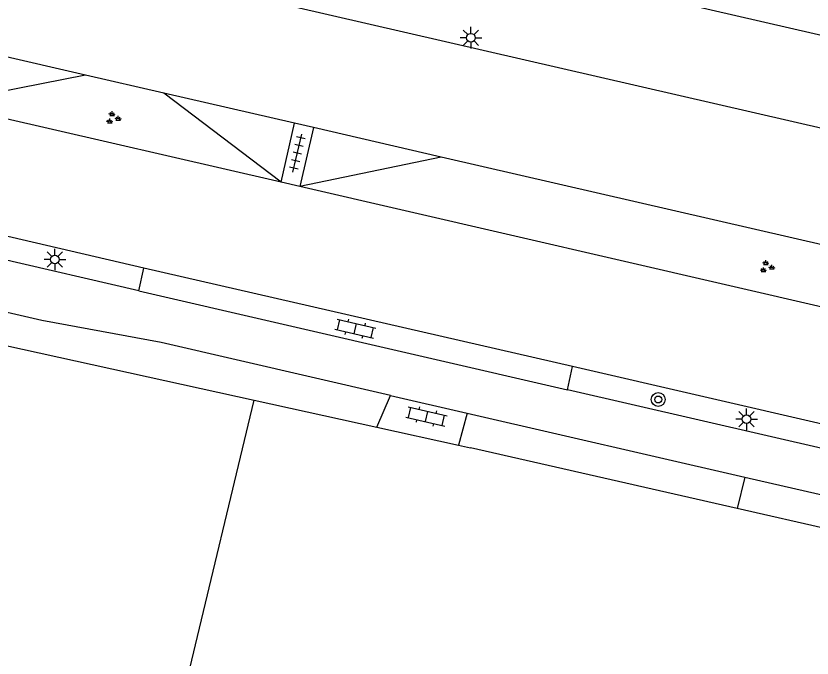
# Model space of a CAD drawing. Extents: x 128999 to 131010, y 395498 to 399007.
# Drawn here: x 130383.28 to 130429.28, y 396753.17 to 396790.25 of the extents above; entities that cross this region are included whole.
import ezdxf

# ---------------------------------------------------------------- set-up
doc = ezdxf.new("R2010")
doc.units = 0
for name, color, linetype in [('gg-afsc-erfafscheiding', 7, 'Continuous'), ('gg-knt-verharding', 7, 'Continuous'), ('gt-grn-groengrens', 7, 'Continuous'), ('gt-grn-vlakafsluiter', 7, 'Continuous'), ('gt-grn-weggrens', 7, 'Continuous'), ('gt-symb-boom', 7, 'Continuous'), ('gt-symb-groenvak', 7, 'Continuous'), ('gt-symb-klinker verharding', 7, 'Continuous'), ('gt-symb-lichtmast', 7, 'Continuous'), ('gt-symb-tegel verharding', 7, 'Continuous'), ('gx-grn-maaiveld', 7, 'Continuous')]:
    doc.layers.add(name, color=color, linetype=linetype)

# ---------------------------------------------------------------- blocks, each defined once
blk = doc.blocks.new('gt0-LMAST')
at = {"layer": 'gt-symb-lichtmast'}
for p, q in [((-0.005, 0.246), (-0.005, 0.621)), ((-0.182, 0.173), (-0.447, 0.438)), ((0.172, 0.173), (0.437, 0.438)), ((-0.255, -0.004), (-0.63, -0.004)), ((-0.182, -0.181), (-0.447, -0.446)), ((-0.005, -0.254), (-0.005, -0.629)), ((0.437, -0.446), (0.172, -0.181)), ((0.245, -0.004), (0.62, -0.004))]:
    blk.add_line(p, q, dxfattribs=at)
blk.add_circle((-0.005, -0.004), 0.25, dxfattribs=at)
blk = doc.blocks.new('gt0-GRVAK')
at = {"layer": 'gt-symb-groenvak'}
for p, q in [((-0.11, 0.189), (-0.228, 0.24)), ((-0.182, 0.153), (0.088, 0.153)), ((-0.091, 0.211), (-0.156, 0.322)), ((-0.047, 0.214), (-0.047, 0.393)), ((-0.004, 0.211), (0.061, 0.322)), ((0.015, 0.189), (0.133, 0.24)), ((0.262, -0.052), (0.197, 0.059)), ((0.305, -0.049), (0.305, 0.13)), ((0.349, -0.052), (0.414, 0.059)), ((-0.245, -0.228), (-0.363, -0.177)), ((-0.318, -0.264), (-0.047, -0.264)), ((-0.226, -0.206), (-0.291, -0.095)), ((-0.183, -0.203), (-0.183, -0.024)), ((-0.139, -0.206), (-0.074, -0.095)), ((-0.12, -0.228), (-0.002, -0.177)), ((0.243, -0.074), (0.125, -0.023)), ((0.17, -0.11), (0.441, -0.11)), ((0.368, -0.074), (0.486, -0.023))]:
    blk.add_line(p, q, dxfattribs=at)
blk = doc.blocks.new('gt0-BOOM')
at = {"layer": 'gt-symb-boom'}
for radius in [0.4, 0.2]:
    blk.add_circle((0, 0), radius, dxfattribs=at)
blk = doc.blocks.new('gt0-TEG1')
at = {"layer": 'gt-symb-tegel verharding'}
for p, q in [((-1.125, 0), (1.125, 0)), ((-0.9, -0.25), (-0.9, 0.25)), ((-0.45, -0.25), (-0.45, 0.25)), ((0, -0.25), (0, 0.25)), ((0.45, -0.25), (0.45, 0.25)), ((0.9, -0.25), (0.9, 0.25))]:
    blk.add_line(p, q, dxfattribs=at)
blk = doc.blocks.new('gt0-KL1')
at = {"layer": 'gt-symb-klinker verharding'}
for p, q in [((-1.15, 0.3), (1.15, 0.3)), ((-1, -0.3), (-1, 0.3)), ((-0.5, 0.3), (-0.5, 0.45)), ((0, -0.3), (0, 0.3)), ((0.5, 0.3), (0.5, 0.45)), ((1, -0.3), (1, 0.3)), ((-1.15, -0.3), (1.15, -0.3)), ((-0.5, -0.45), (-0.5, -0.3)), ((0.5, -0.45), (0.5, -0.3))]:
    blk.add_line(p, q, dxfattribs=at)

msp = doc.modelspace()

# ---------------------------------------------------------------- linework, layer by layer
at = {"layer": 'gg-afsc-erfafscheiding'}
for p, q in [((130424.947, 396761.81), (130409.543, 396765.314)), ((130454.723, 396755.036), (130424.947, 396761.81))]:
    msp.add_line(p, q, dxfattribs=at)
at = {"layer": 'gg-knt-verharding'}
for p, q in [((130527.44, 396761.235), (130389.139, 396793.135)), ((130387.306, 396786.84), (130380.375, 396788.438)), ((130391.833, 396785.796), (130387.306, 396786.84)), ((130399.37, 396784.058), (130391.833, 396785.796)), ((130398.61, 396780.648), (130379.614, 396785.033)), ((130398.61, 396780.648), (130399.37, 396784.058)), ((130400.478, 396783.803), (130399.37, 396784.058)), ((130400.478, 396783.803), (130399.689, 396780.399)), ((130407.847, 396782.104), (130400.478, 396783.803)), ((130436.774, 396775.435), (130407.847, 396782.104)), ((130399.689, 396780.399), (130398.61, 396780.648)), ((130436.052, 396772.004), (130399.689, 396780.399)), ((130390.677, 396775.695), (130377.605, 396778.7)), ((130390.39, 396774.38), (130378.133, 396777.211)), ((130390.39, 396774.38), (130390.677, 396775.695)), ((130415.43, 396770.003), (130390.677, 396775.695)), ((130390.39, 396774.38), (130415.149, 396768.661)), ((130415.149, 396768.661), (130415.43, 396770.003)), ((130451.039, 396761.816), (130415.43, 396770.003)), ((130450.756, 396760.458), (130415.149, 396768.661)), ((130404.139, 396766.503), (130404.931, 396768.339)), ((130404.931, 396768.339), (130409.349, 396767.319)), ((130409.349, 396767.319), (130408.855, 396765.465)), ((130409.349, 396767.319), (130425.396, 396763.621)), ((130425.396, 396763.621), (130456.459, 396756.464))]:
    msp.add_line(p, q, dxfattribs=at)
msp.add_lwpolyline([(130404.931, 396768.339), (130391.673, 396771.4), (130384.769, 396772.67), (130343.06, 396782.265)], dxfattribs=at)
at = {"layer": 'gt-grn-groengrens'}
for p, q in [((130387.306, 396786.84), (130379.28, 396785.266)), ((130398.61, 396780.648), (130391.833, 396785.796)), ((130407.847, 396782.104), (130399.689, 396780.399)), ((130397.039, 396768.066), (130404.139, 396766.503)), ((130425.396, 396763.621), (130424.947, 396761.81))]:
    msp.add_line(p, q, dxfattribs=at)
for points in [[(130558.749, 396758.953), (130473.811, 396779.011), (130391.686, 396797.91)], [(130340.07, 396779.8), (130340.248, 396780.567), (130397.039, 396768.066)]]:
    msp.add_lwpolyline(points, dxfattribs=at)
at = {"layer": 'gt-grn-vlakafsluiter'}
msp.add_line((130408.855, 396765.465), (130409.543, 396765.314), dxfattribs=at)
at = {"layer": 'gt-grn-weggrens'}
msp.add_line((130404.139, 396766.503), (130408.855, 396765.465), dxfattribs=at)
at = {"layer": 'gx-grn-maaiveld'}
msp.add_line((130356.74, 396599.838), (130397.039, 396768.066), dxfattribs=at)

# ---------------------------------------------------------------- block references
at = {"layer": 'gt-symb-boom'}
msp.add_blockref('gt0-BOOM', (130420.391, 396768.103), dxfattribs=at)
at = {"layer": 'gt-symb-groenvak'}
for p in [(130388.885, 396784.354), (130426.656, 396775.755)]:
    msp.add_blockref('gt0-GRVAK', p, dxfattribs=at)
at = {"layer": 'gt-symb-klinker verharding', "rotation": -13.007504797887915}
for p in [(130402.894, 396772.193), (130407.003, 396767.123)]:
    msp.add_blockref('gt0-KL1', p, dxfattribs=at)
at = {"layer": 'gt-symb-lichtmast'}
for p in [(130409.576, 396789.002), (130385.538, 396776.193), (130425.497, 396766.967)]:
    msp.add_blockref('gt0-LMAST', p, dxfattribs=at)
at = {"layer": 'gt-symb-tegel verharding', "rotation": 76.93666266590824}
msp.add_blockref('gt0-TEG1', (130399.539, 396782.332), dxfattribs=at)

doc.saveas('drawing.dxf')
